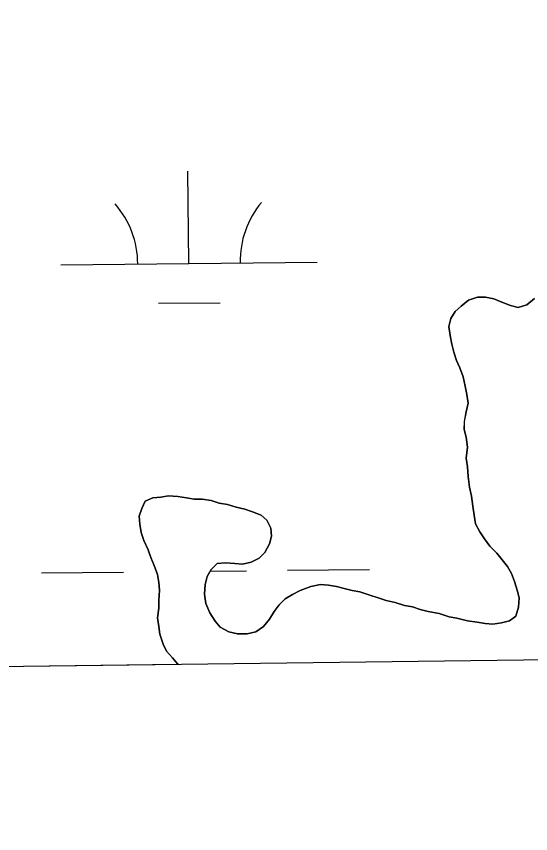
# Model space of a CAD drawing. Extents: x 3734862 to 3772949, y 391520 to 417239.
# Drawn here: x 3744063.6 to 3744264.2, y 396852.8 to 397171.6 of the extents above; entities that cross this region are included whole.
import ezdxf

# ---------------------------------------------------------------- set-up
doc = ezdxf.new("R2010")
doc.units = 0
for name, color, linetype in [('V-GRID-FRAM', 7, 'Continuous'), ('V-TOPO-SHOR', 7, 'Continuous'), ('V-WETL-SWMP', 7, 'Continuous')]:
    doc.layers.add(name, color=color, linetype=linetype)

msp = doc.modelspace()

# ---------------------------------------------------------------- linework, layer by layer
at = {"layer": 'V-GRID-FRAM'}
msp.add_lwpolyline([(3738832.32, 415033.81), (3770599.18, 415447.36), (3770843.79, 397266.59), (3739061.07, 396852.84), (3738832.32, 415033.81)], dxfattribs=at)
at = {"layer": 'V-TOPO-SHOR'}
for points in [[(3744243.38, 396935.34), (3744246.44, 396934.82), (3744249.51, 396934.56), (3744252.83, 396935.07), (3744255.9, 396935.83), (3744258.46, 396937.62), (3744259.49, 396941.2), (3744259.75, 396944.78), (3744258.98, 396947.85), (3744257.96, 396951.17), (3744256.69, 396954.24), (3744255.16, 396957.05), (3744253.12, 396959.61), (3744251.07, 396962.17), (3744248.26, 396964.98), (3744246.22, 396967.8), (3744244.43, 396970.61), (3744242.65, 396973.68), (3744242.14, 396977.01), (3744241.64, 396980.59), (3744241.13, 396984.42), (3744240.36, 396988), (3744239.85, 396992.09), (3744239.6, 396995.92), (3744239.1, 396999.25), (3744239.61, 397003.6), (3744239.1, 397007.43), (3744238.34, 397010.5), (3744238.35, 397013.56), (3744239.12, 397017.4), (3744239.89, 397020.72), (3744239.38, 397024.05), (3744238.62, 397027.37), (3744237.85, 397030.95), (3744236.58, 397034.53), (3744235.3, 397037.34), (3744234.28, 397040.67), (3744233.52, 397043.73), (3744232.76, 397047.06), (3744232.25, 397050.64), (3744233.02, 397053.71), (3744234.81, 397056.52), (3744237.11, 397058.56), (3744239.93, 397060.86), (3744243.51, 397062.13), (3744246.58, 397062.13), (3744249.9, 397061.36), (3744252.96, 397060.07), (3744256.29, 397058.79), (3744259.35, 397058.02), (3744262.68, 397059.04), (3744265.75, 397061.6)], [(3744126.88, 396918.78), (3744126.53, 396919.1), (3744124.49, 396921.4), (3744122.19, 396923.96), (3744120.92, 396926.77), (3744119.64, 396930.61), (3744119.14, 396933.68), (3744118.63, 396937), (3744119.14, 396940.83), (3744119.15, 396943.9), (3744119.41, 396947.73), (3744119.15, 396950.8), (3744118.65, 396953.87), (3744117.37, 396957.45), (3744116.1, 396960.52), (3744115.08, 396963.59), (3744113.29, 396967.17), (3744112.27, 396970.24), (3744111.77, 396973.56), (3744111.51, 396976.63), (3744112.54, 396979.7), (3744113.82, 396982.51), (3744116.89, 396983.78), (3744119.95, 396984.03), (3744123.02, 396984.54), (3744126.6, 396984.28), (3744129.92, 396983.77), (3744132.99, 396983.25), (3744136.06, 396983.25), (3744139.64, 396982.74), (3744142.7, 396981.71), (3744146.03, 396981.2), (3744149.35, 396980.17), (3744152.67, 396979.4), (3744155.74, 396978.37), (3744159.06, 396977.09), (3744161.36, 396975.04), (3744162.89, 396971.98), (3744163.14, 396968.91), (3744162.37, 396965.84), (3744160.58, 396962.52), (3744158.27, 396960.22), (3744155.21, 396958.69), (3744151.88, 396957.93), (3744148.81, 396958.18), (3744145.23, 396958.44), (3744141.91, 396958.19), (3744139.61, 396955.9), (3744138.07, 396953.09), (3744137.3, 396950.02), (3744137.04, 396946.18), (3744137.55, 396942.6), (3744139.08, 396939.02), (3744141.12, 396935.7), (3744143.16, 396933.4), (3744146.49, 396931.6), (3744149.81, 396930.83), (3744153.64, 396930.83), (3744156.97, 396931.59), (3744160.04, 396933.63), (3744162.34, 396936.44), (3744164.13, 396939.51), (3744166.18, 396942.06), (3744168.48, 396944.36), (3744171.3, 396946.15), (3744174.37, 396947.68), (3744178.46, 396949.21), (3744182.3, 396949.97), (3744185.36, 396949.71), (3744188.43, 396949.2), (3744191.5, 396948.43), (3744194.56, 396947.66), (3744197.63, 396947.14), (3744201.46, 396945.86), (3744204.78, 396944.83), (3744207.85, 396943.81), (3744211.43, 396943.04), (3744215.01, 396941.76), (3744218.08, 396941.24), (3744221.14, 396940.22), (3744224.21, 396939.45), (3744228.55, 396938.67), (3744232.39, 396937.39), (3744235.45, 396936.88), (3744239.54, 396935.85), (3744243.38, 396935.34)]]:
    msp.add_lwpolyline(points, dxfattribs=at)
at = {"layer": 'V-WETL-SWMP'}
for p, q in [((3744130.94, 397075.23), (3744130.56, 397111.23)), ((3744080.95, 397074.7), (3744180.94, 397075.76)), ((3744239.93, 397060.86), (3744237.11, 397058.56)), ((3744243.51, 397062.13), (3744239.93, 397060.86)), ((3744246.58, 397062.13), (3744243.51, 397062.13)), ((3744249.9, 397061.36), (3744246.58, 397062.13)), ((3744252.96, 397060.08), (3744249.9, 397061.36)), ((3744265.75, 397061.6), (3744262.68, 397059.04)), ((3744119.11, 397059.67), (3744143.11, 397059.92)), ((3744237.11, 397058.56), (3744234.81, 397056.52)), ((3744256.29, 397058.79), (3744252.96, 397060.08)), ((3744259.35, 397058.02), (3744256.29, 397058.79)), ((3744262.68, 397059.04), (3744259.35, 397058.02)), ((3744234.81, 397056.52), (3744233.02, 397053.71)), ((3744233.02, 397053.71), (3744232.25, 397050.64)), ((3744232.25, 397050.64), (3744232.76, 397047.06)), ((3744232.76, 397047.06), (3744233.52, 397043.74)), ((3744233.52, 397043.74), (3744234.28, 397040.67)), ((3744234.28, 397040.67), (3744235.3, 397037.34)), ((3744235.3, 397037.34), (3744236.58, 397034.53)), ((3744236.58, 397034.53), (3744237.85, 397030.95)), ((3744237.85, 397030.95), (3744238.61, 397027.37)), ((3744238.61, 397027.37), (3744239.38, 397024.05)), ((3744239.38, 397024.05), (3744239.89, 397020.72)), ((3744239.89, 397020.72), (3744239.12, 397017.4)), ((3744239.12, 397017.4), (3744238.34, 397013.57)), ((3744238.34, 397013.57), (3744238.34, 397010.5)), ((3744238.34, 397010.5), (3744239.1, 397007.43)), ((3744239.1, 397007.43), (3744239.61, 397003.59)), ((3744239.61, 397003.59), (3744239.1, 396999.25)), ((3744239.1, 396999.25), (3744239.6, 396995.93)), ((3744239.6, 396995.93), (3744239.86, 396992.09)), ((3744239.86, 396992.09), (3744240.36, 396988)), ((3744240.36, 396988), (3744241.13, 396984.42)), ((3744119.95, 396984.04), (3744116.89, 396983.78)), ((3744123.02, 396984.54), (3744119.95, 396984.04)), ((3744126.6, 396984.28), (3744123.02, 396984.54)), ((3744129.92, 396983.77), (3744126.6, 396984.28)), ((3744241.13, 396984.42), (3744241.63, 396980.59)), ((3744113.82, 396982.51), (3744112.54, 396979.7)), ((3744116.89, 396983.78), (3744113.82, 396982.51)), ((3744132.99, 396983.25), (3744129.92, 396983.77)), ((3744136.06, 396983.25), (3744132.99, 396983.25)), ((3744139.64, 396982.74), (3744136.06, 396983.25)), ((3744142.7, 396981.71), (3744139.64, 396982.74)), ((3744146.03, 396981.2), (3744142.7, 396981.71)), ((3744149.35, 396980.17), (3744146.03, 396981.2)), ((3744112.54, 396979.7), (3744111.51, 396976.63)), ((3744152.67, 396979.4), (3744149.35, 396980.17)), ((3744155.74, 396978.37), (3744152.67, 396979.4)), ((3744159.06, 396977.09), (3744155.74, 396978.37)), ((3744241.63, 396980.59), (3744242.14, 396977.01)), ((3744111.51, 396976.63), (3744111.76, 396973.56)), ((3744161.36, 396975.04), (3744159.06, 396977.09)), ((3744162.89, 396971.98), (3744161.36, 396975.04)), ((3744242.14, 396977.01), (3744242.65, 396973.68)), ((3744111.76, 396973.56), (3744112.27, 396970.24)), ((3744163.14, 396968.91), (3744162.89, 396971.98)), ((3744242.65, 396973.68), (3744244.43, 396970.61)), ((3744112.27, 396970.24), (3744113.29, 396967.17)), ((3744162.37, 396965.84), (3744163.14, 396968.91)), ((3744244.43, 396970.61), (3744246.22, 396967.8)), ((3744113.29, 396967.17), (3744115.08, 396963.59)), ((3744160.58, 396962.52), (3744162.37, 396965.84)), ((3744246.22, 396967.8), (3744248.26, 396964.98)), ((3744248.26, 396964.98), (3744251.07, 396962.17)), ((3744115.08, 396963.59), (3744116.1, 396960.52)), ((3744158.28, 396960.22), (3744160.58, 396962.52)), ((3744251.07, 396962.17), (3744253.11, 396959.61)), ((3744116.1, 396960.52), (3744117.37, 396957.45)), ((3744141.91, 396958.19), (3744145.24, 396958.45)), ((3744145.24, 396958.45), (3744148.81, 396958.19)), ((3744151.88, 396957.93), (3744155.21, 396958.69)), ((3744155.21, 396958.69), (3744158.28, 396960.22)), ((3744253.11, 396959.61), (3744255.16, 396957.05)), ((3744117.37, 396957.45), (3744118.65, 396953.87)), ((3744138.07, 396953.08), (3744139.61, 396955.89)), ((3744139.25, 396955.24), (3744153.37, 396955.39)), ((3744139.61, 396955.89), (3744141.91, 396958.19)), ((3744148.81, 396958.19), (3744151.88, 396957.93)), ((3744169.37, 396955.56), (3744201.36, 396955.89)), ((3744255.16, 396957.05), (3744256.69, 396954.24)), ((3744073.37, 396954.54), (3744105.37, 396954.88)), ((3744118.65, 396953.87), (3744119.15, 396950.8)), ((3744137.3, 396950.02), (3744138.07, 396953.08)), ((3744256.69, 396954.24), (3744257.96, 396951.17)), ((3744119.15, 396950.8), (3744119.41, 396947.74)), ((3744137.04, 396946.18), (3744137.3, 396950.02)), ((3744178.46, 396949.21), (3744174.37, 396947.68)), ((3744182.29, 396949.97), (3744178.46, 396949.21)), ((3744185.36, 396949.71), (3744182.29, 396949.97)), ((3744188.43, 396949.2), (3744185.36, 396949.71)), ((3744191.5, 396948.43), (3744188.43, 396949.2)), ((3744257.96, 396951.17), (3744258.98, 396947.85)), ((3744119.41, 396947.74), (3744119.15, 396943.9)), ((3744137.55, 396942.6), (3744137.04, 396946.18)), ((3744171.3, 396946.15), (3744168.48, 396944.36)), ((3744174.37, 396947.68), (3744171.3, 396946.15)), ((3744194.56, 396947.66), (3744191.5, 396948.43)), ((3744197.63, 396947.14), (3744194.56, 396947.66)), ((3744201.46, 396945.86), (3744197.63, 396947.14)), ((3744204.78, 396944.83), (3744201.46, 396945.86)), ((3744258.98, 396947.85), (3744259.75, 396944.78)), ((3744119.15, 396943.9), (3744119.14, 396940.83)), ((3744139.08, 396939.02), (3744137.55, 396942.6)), ((3744168.48, 396944.36), (3744166.18, 396942.06)), ((3744207.85, 396943.81), (3744204.78, 396944.83)), ((3744211.43, 396943.04), (3744207.85, 396943.81)), ((3744215.01, 396941.76), (3744211.43, 396943.04)), ((3744259.75, 396944.78), (3744259.49, 396941.2)), ((3744119.14, 396940.83), (3744118.63, 396937)), ((3744164.13, 396939.51), (3744162.34, 396936.44)), ((3744166.18, 396942.06), (3744164.13, 396939.51)), ((3744218.07, 396941.24), (3744215.01, 396941.76)), ((3744221.14, 396940.22), (3744218.07, 396941.24)), ((3744224.21, 396939.45), (3744221.14, 396940.22)), ((3744228.55, 396938.67), (3744224.21, 396939.45)), ((3744259.49, 396941.2), (3744258.46, 396937.62)), ((3744118.63, 396937), (3744119.14, 396933.68)), ((3744141.12, 396935.7), (3744139.08, 396939.02)), ((3744162.34, 396936.44), (3744160.04, 396933.63)), ((3744232.39, 396937.39), (3744228.55, 396938.67)), ((3744235.45, 396936.88), (3744232.39, 396937.39)), ((3744239.54, 396935.85), (3744235.45, 396936.88)), ((3744258.46, 396937.62), (3744255.9, 396935.83)), ((3744119.14, 396933.68), (3744119.64, 396930.61)), ((3744143.16, 396933.4), (3744141.12, 396935.7)), ((3744146.49, 396931.6), (3744143.16, 396933.4)), ((3744160.04, 396933.63), (3744156.97, 396931.59)), ((3744243.38, 396935.34), (3744239.54, 396935.85)), ((3744246.44, 396934.82), (3744243.38, 396935.34)), ((3744249.51, 396934.56), (3744246.44, 396934.82)), ((3744252.83, 396935.07), (3744249.51, 396934.56)), ((3744255.9, 396935.83), (3744252.83, 396935.07)), ((3744119.64, 396930.61), (3744120.92, 396926.77)), ((3744149.81, 396930.83), (3744146.49, 396931.6)), ((3744153.64, 396930.83), (3744149.81, 396930.83)), ((3744156.97, 396931.59), (3744153.64, 396930.83)), ((3744120.92, 396926.77), (3744122.19, 396923.96)), ((3744122.19, 396923.96), (3744124.49, 396921.4)), ((3744124.49, 396921.4), (3744126.53, 396919.1)), ((3744126.88, 396918.78), (3740115.49, 396866.56)), ((3744126.53, 396919.1), (3744126.88, 396918.78))]:
    msp.add_line(p, q, dxfattribs=at)
for centre, start, end in [((3744186.18, 397076.29), 139.8334, 181.377), ((3744075.7, 397075.12), 359.8334, 41.377)]:
    msp.add_arc(centre, 35.25, start, end, dxfattribs=at)

doc.saveas('drawing.dxf')
